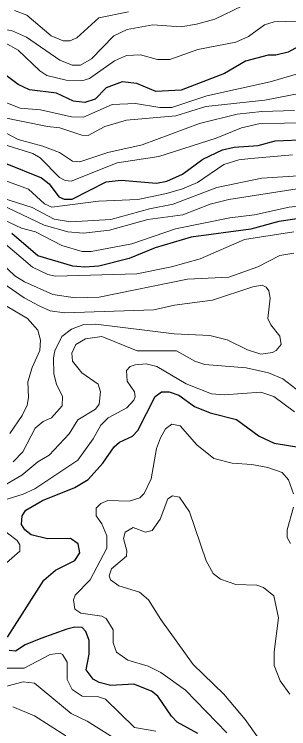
# Model space of a CAD drawing. Extents: x 577 to 602.9, y 7483.8 to 7511.6.
# Drawn here: x 581.492 to 582.063, y 7486.869 to 7488.355 of the extents above; entities that cross this region are included whole.
import ezdxf

# ---------------------------------------------------------------- set-up
doc = ezdxf.new("R2010")
doc.units = 0
doc.header["$LTSCALE"] = 0.032
doc.layers.add('1', color=7, linetype='Continuous', lineweight=25)
doc.layers.add('2', color=7, linetype='Continuous', lineweight=13)

msp = doc.modelspace()

# ---------------------------------------------------------------- linework, layer by layer
at = {"layer": '1'}
for points in [[(582.1037, 7488.2996), (582.0616, 7488.2765), (582.0361, 7488.2701), (582.0202, 7488.2701), (581.9733, 7488.2574), (581.9296, 7488.232), (581.8389, 7488.197), (581.7864, 7488.1946), (581.7467, 7488.2113), (581.7164, 7488.2145), (581.683, 7488.2025), (581.66, 7488.1787), (581.6385, 7488.1715), (581.6147, 7488.1747), (581.5797, 7488.1914), (581.5232, 7488.1978), (581.5002, 7488.2089), (581.4373, 7488.2558)], [(581.4731, 7488.0451), (581.5487, 7488.0149), (581.5646, 7488.0022), (581.5844, 7487.9751), (581.5956, 7487.9704), (581.6123, 7487.9704), (581.683, 7488.0069), (581.7141, 7488.0101), (581.788, 7488.0037), (581.8095, 7488.0077), (581.8421, 7488.0228), (581.8842, 7488.0538), (581.9248, 7488.0729), (581.9494, 7488.0785), (581.9995, 7488.0825), (582.0345, 7488.092), (582.1037, 7488.0944)], [(582.1323, 7487.937), (582.0425, 7487.9242), (581.9844, 7487.9083), (581.8596, 7487.8916), (581.7848, 7487.8694), (581.7308, 7487.8471), (581.6679, 7487.8312), (581.6385, 7487.8288), (581.6139, 7487.8312), (581.5407, 7487.8527), (581.4866, 7487.8988)], [(581.4779, 7487.0591), (581.5534, 7487.1776), (581.5773, 7487.1982), (581.6178, 7487.2189), (581.6282, 7487.2348), (581.625, 7487.2531), (581.6091, 7487.2642), (581.5606, 7487.2634), (581.5272, 7487.2722), (581.5137, 7487.2825), (581.5065, 7487.2937), (581.5081, 7487.3119), (581.5161, 7487.3231), (581.5503, 7487.3438), (581.6178, 7487.3708), (581.6457, 7487.3875), (581.6759, 7487.4209), (581.6997, 7487.4551), (581.7109, 7487.4646), (581.7379, 7487.4773), (581.749, 7487.4893), (581.7848, 7487.56), (581.7983, 7487.5696), (581.8143, 7487.5696), (581.8341, 7487.5624), (581.8667, 7487.5394), (581.8993, 7487.5258), (581.9542, 7487.5123), (582.0011, 7487.4773), (582.0329, 7487.463), (582.1649, 7487.4416)], [(581.6417, 7486.9915), (581.6473, 7487.0241), (581.6473, 7487.0519), (581.6409, 7487.071), (581.633, 7487.079), (581.6178, 7487.0798), (581.6011, 7487.0758), (581.5471, 7487.0567), (581.5145, 7487.0432), (581.4946, 7487.0297), (581.4811, 7487.0312)], [(581.8739, 7486.8587), (581.831, 7486.8826), (581.819, 7486.8945), (581.7904, 7486.9366), (581.7777, 7486.947), (581.7403, 7486.9613), (581.6926, 7486.9589), (581.6687, 7486.9645), (581.656, 7486.9716), (581.6417, 7486.9915)]]:
    msp.add_lwpolyline(points, dxfattribs=at)
at = {"layer": '2'}
for points in [[(581.9669, 7488.3727), (581.9089, 7488.3449), (581.8707, 7488.3345), (581.8381, 7488.329), (581.7801, 7488.333), (581.7268, 7488.3234), (581.699, 7488.3107), (581.6528, 7488.2622), (581.6298, 7488.2495), (581.6123, 7488.2495), (581.5868, 7488.2598), (581.5169, 7488.3075), (581.4858, 7488.3218), (581.4183, 7488.3298), (581.3864, 7488.3385), (581.3252, 7488.3473), (581.2226, 7488.352), (581.0978, 7488.3663)], [(581.4922, 7488.3632), (581.5177, 7488.3536), (581.5685, 7488.3107), (581.5932, 7488.3003), (581.6075, 7488.3003), (581.6218, 7488.3059), (581.6679, 7488.3481), (581.7292, 7488.36)], [(581.4731, 7488.2956), (581.5002, 7488.2805), (581.5447, 7488.2375), (581.5598, 7488.228), (581.5996, 7488.2184), (581.6322, 7488.2169), (581.6481, 7488.2216), (581.7005, 7488.2582), (581.7252, 7488.2693), (581.7546, 7488.2709), (581.7896, 7488.2614), (581.8158, 7488.2614), (581.8739, 7488.2821), (581.9526, 7488.2972), (581.9789, 7488.3091), (582.0123, 7488.333), (582.0329, 7488.3393), (582.1252, 7488.3425)], [(582.0981, 7488.2359), (582.0242, 7488.2145), (581.8922, 7488.1858), (581.8198, 7488.1612), (581.7944, 7488.1612), (581.7443, 7488.1699), (581.6958, 7488.1676), (581.6361, 7488.1413), (581.6107, 7488.1421), (581.5463, 7488.1564), (581.5041, 7488.1596), (581.4564, 7488.1787)], [(581.4612, 7488.1421), (581.5606, 7488.1214), (581.5868, 7488.119), (581.6322, 7488.1039), (581.6457, 7488.1031), (581.6799, 7488.1214), (581.7252, 7488.135), (581.8278, 7488.1437), (581.8906, 7488.1636), (582.013, 7488.1763), (582.1848, 7488.2097)], [(582.0751, 7488.1548), (582.0067, 7488.1532), (581.9558, 7488.1477), (581.8771, 7488.1278), (581.7578, 7488.0833), (581.6862, 7488.0674), (581.6282, 7488.0483), (581.6131, 7488.0499), (581.586, 7488.0674), (581.551, 7488.0809), (581.5002, 7488.0944), (581.427, 7488.1326)], [(582.1562, 7488.1302), (582.0035, 7488.1278), (581.9645, 7488.119), (581.9121, 7488.0976), (581.7928, 7488.0594), (581.7061, 7488.0459), (581.6099, 7488.0077), (581.598, 7488.0093), (581.586, 7488.0157), (581.5455, 7488.0562), (581.5304, 7488.0658), (581.4699, 7488.0841)], [(582.8543, 7488.0753), (582.817, 7488.0435), (582.8019, 7488.0356), (582.6587, 7488.0061), (582.6023, 7488.0093), (582.3955, 7487.9886), (582.2826, 7487.9839), (582.1975, 7487.9918), (582.0806, 7487.9918), (581.9383, 7487.9696), (581.8993, 7487.96), (581.8429, 7487.9377), (581.7697, 7487.9282), (581.6902, 7487.9059)], [(582.0711, 7488.0626), (581.9844, 7488.0554), (581.959, 7488.0523), (581.928, 7488.0427), (581.8731, 7488.0053), (581.8421, 7487.9918), (581.8087, 7487.9823), (581.749, 7487.9696), (581.6671, 7487.9664), (581.5701, 7487.9537), (581.555, 7487.9608), (581.5216, 7487.991), (581.4135, 7488.0308)], [(582.8774, 7488.0538), (582.8321, 7488.0069), (582.7947, 7487.9815), (582.7605, 7487.9743), (582.65, 7487.9711), (582.5816, 7487.9839), (582.5426, 7487.9847), (582.4154, 7487.9727), (582.3407, 7487.96), (582.1307, 7487.9616), (582.0639, 7487.9537), (581.9916, 7487.9377), (581.9407, 7487.9314), (581.827, 7487.9091), (581.7363, 7487.8773), (581.652, 7487.8614), (581.633, 7487.8614), (581.5908, 7487.8741), (581.5359, 7487.9028), (581.5065, 7487.9099), (581.4699, 7487.9274), (581.431, 7487.9401)], [(581.4365, 7487.9823), (581.5288, 7487.9529), (581.5749, 7487.929), (581.6091, 7487.9234), (581.6926, 7487.9282), (581.7729, 7487.9505), (581.8222, 7487.96), (581.9136, 7487.995), (582.0067, 7488.0141), (582.1594, 7488.0236)], [(581.6902, 7487.9059), (581.6361, 7487.8996), (581.6035, 7487.9028), (581.5542, 7487.9163), (581.462, 7487.96)], [(582.0735, 7487.9028), (581.9709, 7487.8869), (581.8787, 7487.8463), (581.819, 7487.8296), (581.7467, 7487.8153), (581.5773, 7487.8105), (581.5614, 7487.8137), (581.5296, 7487.8288), (581.4636, 7487.8853)], [(581.4485, 7487.8527), (581.493, 7487.8113), (581.5129, 7487.7986), (581.5717, 7487.7724), (581.6186, 7487.7652), (581.6687, 7487.7668), (581.8524, 7487.8042), (581.9383, 7487.8081), (581.9987, 7487.8296), (582.0441, 7487.8535), (582.0735, 7487.8582)], [(581.4898, 7487.4241), (581.5097, 7487.4447), (581.5351, 7487.494), (581.5518, 7487.5076), (581.5693, 7487.5155), (581.5916, 7487.5402), (581.5924, 7487.56), (581.5797, 7487.5855), (581.5741, 7487.607), (581.5733, 7487.6404), (581.5765, 7487.6547), (581.5908, 7487.6849), (581.6107, 7487.7), (581.6345, 7487.7087), (581.6616, 7487.7103), (581.8246, 7487.6904), (581.8985, 7487.6865), (581.9351, 7487.6777), (581.9773, 7487.6571), (582.0051, 7487.6483), (582.0289, 7487.6515), (582.0369, 7487.6555), (582.0472, 7487.6682), (582.0441, 7487.6857), (582.0258, 7487.7087), (582.0194, 7487.7223), (582.0242, 7487.7644), (582.0218, 7487.7795), (582.0162, 7487.7875), (582.0075, 7487.7914), (581.9884, 7487.7883), (581.9041, 7487.7604), (581.8254, 7487.7501), (581.7824, 7487.7405), (581.5964, 7487.7342), (581.5662, 7487.7382), (581.5447, 7487.7477), (581.5121, 7487.7652), (581.4278, 7487.8232)], [(581.4652, 7487.7541), (581.5192, 7487.7223), (581.5407, 7487.6976), (581.5463, 7487.6769), (581.5447, 7487.6555), (581.5288, 7487.6205), (581.52, 7487.5903), (581.5216, 7487.5577), (581.5184, 7487.5418), (581.5081, 7487.5203), (581.4827, 7487.4829)], [(582.087, 7487.5688), (582.0504, 7487.5966), (582.021, 7487.6093), (581.9741, 7487.6197), (581.8882, 7487.6268), (581.8675, 7487.6332), (581.8294, 7487.6547), (581.7475, 7487.6547), (581.6743, 7487.6849), (581.6401, 7487.6801), (581.6202, 7487.6682), (581.6115, 7487.6499), (581.6131, 7487.6332), (581.6322, 7487.6093), (581.6663, 7487.5855), (581.6711, 7487.5696), (581.6687, 7487.5441), (581.6608, 7487.5338), (581.6242, 7487.5115), (581.6059, 7487.4821), (581.5646, 7487.4376), (581.5407, 7487.4241), (581.5073, 7487.3962), (581.462, 7487.37)], [(581.4699, 7487.3445), (581.5105, 7487.3565), (581.5344, 7487.3676), (581.6242, 7487.4272), (581.656, 7487.4718), (581.6719, 7487.5004), (581.687, 7487.5155), (581.726, 7487.5362), (581.7403, 7487.5521), (581.7435, 7487.5592), (581.7419, 7487.5696), (581.7268, 7487.5918), (581.7252, 7487.6141), (581.7331, 7487.6221), (581.7435, 7487.626), (581.7665, 7487.6276), (581.7888, 7487.6221), (581.8492, 7487.5863), (581.9025, 7487.5656), (581.9288, 7487.5632), (582.0051, 7487.5688), (582.0321, 7487.56), (582.0751, 7487.5282)], [(581.9343, 7486.8603), (581.8484, 7486.9486), (581.7968, 7486.9859), (581.7705, 7486.9986), (581.7284, 7487.0114), (581.7045, 7487.0281), (581.6974, 7487.0472), (581.6974, 7487.0742), (581.683, 7487.098), (581.6743, 7487.1028), (581.6306, 7487.1092), (581.6178, 7487.1171), (581.6147, 7487.137), (581.6186, 7487.1465), (581.6497, 7487.1784), (581.6846, 7487.2444), (581.6846, 7487.2698), (581.6743, 7487.2952), (581.6624, 7487.3119), (581.6624, 7487.3278), (581.6719, 7487.3374), (581.6862, 7487.3438), (581.7308, 7487.3422), (581.753, 7487.3493), (581.7618, 7487.3581), (581.7769, 7487.3883), (581.788, 7487.4519), (581.796, 7487.4742), (581.8063, 7487.4925), (581.8198, 7487.502), (581.8373, 7487.4988), (581.8715, 7487.4591), (581.9073, 7487.4312), (581.9455, 7487.4209), (581.986, 7487.4185), (582.0194, 7487.4121), (582.0496, 7487.4018), (582.0623, 7487.3867), (582.0727, 7487.3573)], [(581.7252, 7487.2277), (581.726, 7487.2388), (581.7188, 7487.2642), (581.7228, 7487.2778), (581.7395, 7487.2873), (581.765, 7487.2778), (581.7785, 7487.2809), (581.7952, 7487.3048), (581.8111, 7487.3469), (581.8214, 7487.3533), (581.8357, 7487.3501), (581.8564, 7487.3199), (581.8914, 7487.2181), (581.9057, 7487.1919), (581.9208, 7487.1799), (581.9526, 7487.1688), (581.9963, 7487.1672), (582.0107, 7487.1625), (582.0321, 7487.145), (582.0417, 7487.0996), (582.0329, 7487.0289), (582.0329, 7487.0002), (582.0449, 7486.9684), (582.0655, 7486.9406)], [(582.0727, 7487.3294), (582.06, 7487.2825), (582.06, 7487.2666), (582.0663, 7487.2539)], [(581.4755, 7487.2141), (581.5033, 7487.238), (581.5033, 7487.2515), (581.4978, 7487.2603), (581.4572, 7487.2905)], [(582.0011, 7486.8468), (581.9725, 7486.8881), (581.928, 7486.9406), (581.8643, 7487.0026), (581.7968, 7487.0957), (581.7713, 7487.137), (581.7522, 7487.1529), (581.7093, 7487.1656), (581.6918, 7487.1784), (581.6894, 7487.1871), (581.6942, 7487.2014), (581.7252, 7487.2277)], [(581.7864, 7486.8635), (581.7419, 7486.8714), (581.6815, 7486.9303), (581.6648, 7486.9358), (581.633, 7486.9366), (581.6123, 7486.9501), (581.6019, 7486.9708), (581.6019, 7487.0074), (581.5924, 7487.0233), (581.5876, 7487.0257), (581.5662, 7487.0233), (581.5121, 7486.9947), (581.4755, 7486.9947)], [(581.4548, 7486.9517), (581.5105, 7486.966), (581.5336, 7486.9637), (581.6099, 7486.9), (581.6433, 7486.8841), (581.6974, 7486.8507)], [(581.5988, 7486.8539), (581.5336, 7486.8953), (581.489, 7486.9144)]]:
    msp.add_lwpolyline(points, dxfattribs=at)

doc.saveas('drawing.dxf')
